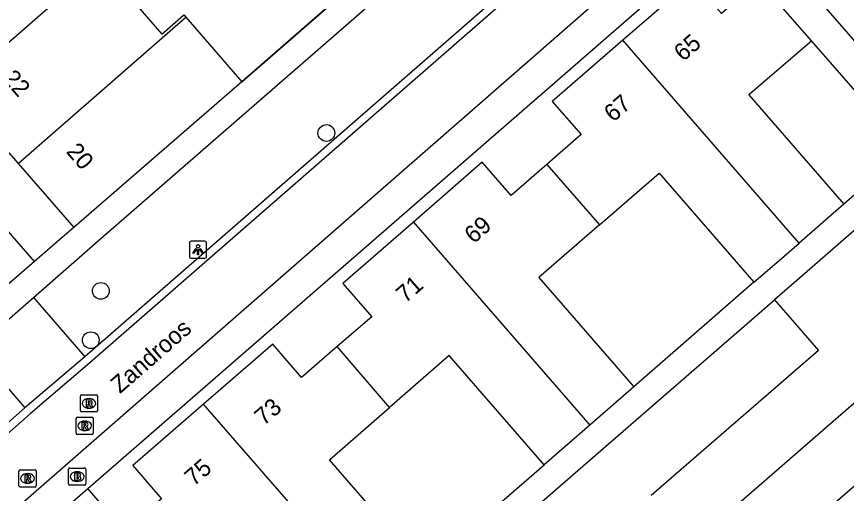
# Model space of a CAD drawing. Extents: x 155888 to 156864, y 383882 to 384671.
# Drawn here: x 156372.4 to 156420.82, y 384091.34 to 384119.15 of the extents above; entities that cross this region are included whole.
import ezdxf

# ---------------------------------------------------------------- set-up
doc = ezdxf.new("R2010")
doc.units = 0
for name, color, linetype in [('IMGEO_Boom', 7, 'Continuous'), ('IMGEO_Brandkraan', 7, 'Continuous'), ('IMGEO_Lichtpunt', 7, 'Continuous'), ('IMGEO_Muur', 7, 'Continuous'), ('IMGEO_Openbare_ruimte_label', 7, 'Continuous'), ('IMGEO_Pand', 7, 'Continuous'), ('IMGEO_Pand_nummerreeks', 7, 'Continuous'), ('IMGEO_Rijbaan_lokaal_gesloten', 7, 'Continuous'), ('IMGEO_Rijbaan_lokaal_open', 7, 'Continuous'), ('IMGEO_Rioolput', 7, 'Continuous'), ('IMGEO_Voetpad_open', 7, 'Continuous')]:
    doc.layers.add(name, color=color, linetype=linetype)

msp = doc.modelspace()

# ---------------------------------------------------------------- linework, layer by layer
at = {"layer": 'IMGEO_Boom'}
for centre in [(156390.476, 384112.36), (156377.314, 384103.147), (156376.726, 384100.272)]:
    msp.add_circle(centre, 0.489, dxfattribs=at)
at = {"layer": 'IMGEO_Brandkraan'}
for p, q in [((156375.506, 384092.817), (156376.358, 384092.817)), ((156375.431, 384091.891), (156375.431, 384092.743)), ((156375.919, 384092.597), (156375.944, 384092.597)), ((156376.432, 384092.743), (156376.432, 384091.891)), ((156376.358, 384091.817), (156375.506, 384091.817)), ((156375.942, 384092.037), (156375.917, 384092.037))]:
    msp.add_line(p, q, dxfattribs=at)
for points in [[(156375.506, 384092.817), (156376.358, 384092.817)], [(156375.431, 384091.891), (156375.431, 384092.743)], [(156375.779, 384092.517), (156375.779, 384092.117), (156375.992, 384092.117)], [(156376.01, 384092.517), (156375.779, 384092.517)], [(156375.958, 384092.436), (156375.904, 384092.436), (156375.904, 384092.36)], [(156375.904, 384092.36), (156375.957, 384092.36)], [(156376.432, 384092.743), (156376.432, 384091.891)], [(156376.358, 384091.817), (156375.506, 384091.817)], [(156375.966, 384092.284), (156375.904, 384092.284), (156375.904, 384092.203)], [(156375.904, 384092.203), (156375.966, 384092.203)]]:
    msp.add_lwpolyline(points, dxfattribs=at)
for centre, radius, start, end in [((156375.508, 384092.741), 0.0765, 91.552, 178.448), ((156375.508, 384092.741), 0.0765, 91.552, 178.448), ((156376.356, 384092.741), 0.0765, 1.552, 88.448), ((156376.356, 384092.741), 0.0765, 1.552, 88.448), ((156375.959, 384092.398), 0.0379, 267.8285, 90.9355), ((156376.014, 384092.372), 0.145, 59.4692, 91.5367), ((156376.039, 384092.419), 0.0922, 285.5137, 58.1501), ((156376.044, 384092.227), 0.105, 301.3115, 78.989), ((156375.508, 384091.893), 0.0765, 181.552, 268.448), ((156375.508, 384091.893), 0.0765, 181.552, 268.448), ((156375.967, 384092.243), 0.0404, 269.8759, 90.5077), ((156375.998, 384092.368), 0.251, 268.6676, 293.5347), ((156376.356, 384091.893), 0.0765, 271.552, 358.448), ((156376.356, 384091.893), 0.0765, 271.552, 358.448)]:
    msp.add_arc(centre, radius, start, end, dxfattribs=at)
for centre, major_axis, ratio, start_param, end_param in [((156375.918, 384092.317), (-0.387, 0.002), 0.722429, 4.712389, 7.853982), ((156375.943, 384092.317), (-0.39, 0.002), 0.717154, 1.570796, 4.712389)]:
    msp.add_ellipse(centre, major_axis=major_axis, ratio=ratio, start_param=start_param, end_param=end_param, dxfattribs=at)
at = {"layer": 'IMGEO_Lichtpunt'}
for p, q in [((156382.488, 384105.953), (156382.488, 384105.146)), ((156382.488, 384105.953), (156382.488, 384105.146)), ((156383.39, 384106.048), (156382.582, 384106.048)), ((156383.39, 384106.048), (156382.582, 384106.048)), ((156383.484, 384105.146), (156383.484, 384105.953)), ((156383.484, 384105.146), (156383.484, 384105.953)), ((156382.582, 384105.052), (156383.39, 384105.052)), ((156382.582, 384105.052), (156383.39, 384105.052))]:
    msp.add_line(p, q, dxfattribs=at)
for points in [[(156382.862, 384105.617), (156382.901, 384105.589), (156382.713, 384105.327), (156382.675, 384105.354), (156382.862, 384105.617)], [(156382.964, 384105.569), (156383.011, 384105.569), (156383.011, 384105.247), (156382.964, 384105.247), (156382.964, 384105.569)], [(156383.074, 384105.589), (156383.112, 384105.616), (156383.299, 384105.354), (156383.26, 384105.326), (156383.074, 384105.589)]]:
    msp.add_lwpolyline(points, dxfattribs=at)
msp.add_circle((156382.987, 384105.751), 0.0994, dxfattribs=at)
for centre, start, end in [((156382.582, 384105.953), 90, 180), ((156382.582, 384105.953), 90, 180), ((156383.39, 384105.953), 0, 90), ((156383.39, 384105.953), 0, 90), ((156382.582, 384105.146), 180, 270), ((156382.582, 384105.146), 180, 270), ((156383.39, 384105.146), 270, 0), ((156383.39, 384105.146), 270, 360)]:
    msp.add_arc(centre, 0.0946, start, end, dxfattribs=at)
at = {"layer": 'IMGEO_Muur'}
msp.add_lwpolyline([(156385.535, 384115.352), (156402.026, 384129.701)], dxfattribs=at)
at = {"layer": 'IMGEO_Pand'}
for points in [[(156368.744, 384114.889), (156377.256, 384122.306)], [(156377.256, 384122.306), (156380.873, 384118.136), (156382.155, 384119.248), (156382.27, 384119.115)], [(156415.714, 384121.241), (156413.529, 384119.333), (156411.814, 384121.284), (156407.776, 384117.782)], [(156415.714, 384121.241), (156418.78, 384117.712)], [(156372.481, 384110.588), (156382.27, 384119.115)], [(156382.27, 384119.115), (156385.535, 384115.352)], [(156407.776, 384117.782), (156403.652, 384114.207), (156405.34, 384112.268), (156403.346, 384110.532)], [(156418.058, 384105.937), (156407.776, 384117.782)], [(156418.78, 384117.712), (156415.138, 384114.582), (156420.675, 384108.211)], [(156385.535, 384115.352), (156375.732, 384106.848)], [(156368.744, 384114.889), (156372.345, 384110.746), (156372.481, 384110.588)], [(156372.481, 384110.588), (156375.732, 384106.848)], [(156403.346, 384110.532), (156401.26, 384108.716), (156399.575, 384110.654), (156395.553, 384107.151)], [(156403.346, 384110.532), (156406.419, 384107.003)], [(156406.419, 384107.003), (156409.89, 384110.02), (156415.428, 384103.65)], [(156420.675, 384108.211), (156418.058, 384105.937)], [(156395.553, 384107.151), (156391.441, 384103.579), (156393.122, 384101.629), (156391.114, 384099.898)], [(156395.553, 384107.151), (156405.85, 384095.325)], [(156406.419, 384107.003), (156402.879, 384103.926), (156408.416, 384097.555)], [(156421.707, 384107.041), (156417.933, 384103.761), (156416.623, 384102.623)], [(156415.428, 384103.65), (156416.901, 384104.931), (156418.058, 384105.937)], [(156411.857, 384088.428), (156430.319, 384104.469)], [(156416.623, 384102.623), (156419.186, 384099.674), (156409.439, 384091.205)], [(156414.263, 384085.664), (156423.997, 384094.123), (156426.56, 384091.174), (156427.869, 384092.312), (156431.643, 384095.592), (156429.081, 384098.541), (156432.716, 384101.7)], [(156391.114, 384099.898), (156389.026, 384098.098), (156387.343, 384100.039), (156383.31, 384096.544)], [(156394.168, 384096.354), (156391.114, 384099.898)], [(156403.184, 384093.007), (156397.646, 384099.377), (156394.168, 384096.354)], [(156408.416, 384097.555), (156405.85, 384095.325)], [(156383.31, 384096.544), (156379.178, 384092.963), (156380.862, 384091.014), (156378.694, 384089.126)], [(156393.624, 384084.696), (156383.31, 384096.544)], [(156396.188, 384086.925), (156390.65, 384093.296), (156394.168, 384096.354)], [(156405.85, 384095.325), (156403.184, 384093.007)]]:
    msp.add_lwpolyline(points, dxfattribs=at)
at = {"layer": 'IMGEO_Rijbaan_lokaal_gesloten'}
for points in [[(156424.267, 384128.023), (156420.432, 384132.447), (156418.135, 384135.097), (156376.676, 384098.955), (156373.188, 384095.976), (156370.811, 384093.901), (156368.728, 384092.09), (156365.252, 384089.08), (156333.957, 384061.613), (156326.458, 384055.98), (156326.022, 384055.616)], [(156327.105, 384050.098), (156331.018, 384054.386), (156412.184, 384125.247), (156412.191, 384125.253)]]:
    msp.add_lwpolyline(points, dxfattribs=at)
at = {"layer": 'IMGEO_Rijbaan_lokaal_open'}
for points in [[(156373.448, 384104.867), (156340.225, 384143.101)], [(156418.165, 384135.765), (156417.917, 384135.517), (156376.376, 384099.303)], [(156373.448, 384104.867), (156369.05, 384101.069)], [(156369.92, 384099.753), (156373.38, 384102.774)], [(156373.38, 384102.774), (156376.376, 384099.303)], [(156369.92, 384099.753), (156372.888, 384096.324)], [(156376.376, 384099.303), (156372.888, 384096.324)], [(156372.888, 384096.324), (156370.508, 384094.247), (156368.427, 384092.437)]]:
    msp.add_lwpolyline(points, dxfattribs=at)
at = {"layer": 'IMGEO_Rioolput'}
for p, q in [((156376.122, 384096.16), (156376.122, 384097.012)), ((156376.197, 384097.086), (156377.049, 384097.086)), ((156376.61, 384096.866), (156376.635, 384096.866)), ((156377.123, 384097.012), (156377.123, 384096.16)), ((156376.633, 384096.306), (156376.608, 384096.306)), ((156375.87, 384094.851), (156375.87, 384095.703)), ((156375.945, 384095.777), (156376.797, 384095.777)), ((156377.049, 384096.086), (156376.197, 384096.086)), ((156376.871, 384095.703), (156376.871, 384094.851)), ((156376.358, 384095.557), (156376.383, 384095.557)), ((156376.797, 384094.777), (156375.945, 384094.777)), ((156376.381, 384094.997), (156376.356, 384094.997)), ((156372.535, 384091.781), (156372.535, 384092.633)), ((156372.61, 384092.707), (156373.462, 384092.707)), ((156373.023, 384092.487), (156373.048, 384092.487)), ((156373.536, 384092.633), (156373.536, 384091.781)), ((156373.046, 384091.927), (156373.021, 384091.927)), ((156373.462, 384091.707), (156372.61, 384091.707))]:
    msp.add_line(p, q, dxfattribs=at)
for points in [[(156376.122, 384096.16), (156376.122, 384097.012)], [(156376.197, 384097.086), (156377.049, 384097.086)], [(156376.711, 384096.784), (156376.459, 384096.786), (156376.459, 384096.386)], [(156376.637, 384096.705), (156376.583, 384096.705), (156376.583, 384096.624)], [(156377.123, 384097.012), (156377.123, 384096.16)], [(156376.459, 384096.386), (156376.583, 384096.386), (156376.583, 384096.548), (156376.594, 384096.548)], [(156376.583, 384096.624), (156376.635, 384096.624)], [(156376.641, 384096.519), (156376.712, 384096.386), (156376.852, 384096.386), (156376.787, 384096.512)], [(156375.87, 384094.851), (156375.87, 384095.703)], [(156375.945, 384095.777), (156376.797, 384095.777)], [(156377.049, 384096.086), (156376.197, 384096.086)], [(156376.871, 384095.703), (156376.871, 384094.851)], [(156376.459, 384095.475), (156376.207, 384095.477), (156376.207, 384095.077)], [(156376.207, 384095.077), (156376.331, 384095.077), (156376.331, 384095.239), (156376.342, 384095.239)], [(156376.385, 384095.396), (156376.331, 384095.396), (156376.331, 384095.315)], [(156376.331, 384095.315), (156376.383, 384095.315)], [(156376.389, 384095.21), (156376.46, 384095.077), (156376.6, 384095.077), (156376.535, 384095.203)], [(156376.797, 384094.777), (156375.945, 384094.777)], [(156372.535, 384091.781), (156372.535, 384092.633)], [(156372.61, 384092.707), (156373.462, 384092.707)], [(156373.124, 384092.405), (156372.872, 384092.407), (156372.872, 384092.007)], [(156373.05, 384092.326), (156372.996, 384092.326), (156372.996, 384092.245)], [(156373.536, 384092.633), (156373.536, 384091.781)], [(156372.872, 384092.007), (156372.996, 384092.007), (156372.996, 384092.169), (156373.007, 384092.169)], [(156372.996, 384092.245), (156373.048, 384092.245)], [(156373.054, 384092.14), (156373.125, 384092.007), (156373.265, 384092.007), (156373.2, 384092.133)], [(156373.462, 384091.707), (156372.61, 384091.707)]]:
    msp.add_lwpolyline(points, dxfattribs=at)
for centre, radius, start, end in [((156376.199, 384097.01), 0.0765, 91.552, 178.448), ((156376.199, 384097.01), 0.0765, 91.552, 178.448), ((156376.643, 384096.609), 0.0964, 77.0061, 93.1865), ((156376.657, 384096.666), 0.0378, 276.6634, 79.6772), ((156376.71, 384096.674), 0.109, 350.3612, 89.416), ((156376.708, 384096.674), 0.112, 277.5842, 350.9817), ((156377.047, 384097.01), 0.0765, 1.552, 88.448), ((156377.047, 384097.01), 0.0765, 1.552, 88.448), ((156376.593, 384096.495), 0.0533, 26.0293, 88.6989), ((156376.619, 384096.813), 0.19, 274.7715, 282.9687), ((156376.692, 384096.459), 0.108, 29.5134, 73.7905), ((156375.947, 384095.701), 0.0765, 91.552, 178.448), ((156375.947, 384095.701), 0.0765, 91.552, 178.448), ((156376.199, 384096.162), 0.0765, 181.552, 268.448), ((156376.199, 384096.162), 0.0765, 181.552, 268.448), ((156376.795, 384095.701), 0.0765, 1.552, 88.448), ((156376.795, 384095.701), 0.0765, 1.552, 88.448), ((156377.047, 384096.162), 0.0765, 271.552, 358.448), ((156377.047, 384096.162), 0.0765, 271.552, 358.448), ((156376.341, 384095.186), 0.0533, 26.0293, 88.6989), ((156376.367, 384095.504), 0.19, 274.7715, 282.9687), ((156376.391, 384095.3), 0.0964, 77.0061, 93.1865), ((156376.405, 384095.357), 0.0378, 276.6634, 79.6772), ((156376.458, 384095.365), 0.109, 350.3612, 89.416), ((156376.456, 384095.365), 0.112, 277.5842, 350.9817), ((156376.44, 384095.15), 0.108, 29.5134, 73.7905), ((156375.947, 384094.853), 0.0765, 181.552, 268.448), ((156375.947, 384094.853), 0.0765, 181.552, 268.448), ((156376.795, 384094.853), 0.0765, 271.552, 358.448), ((156376.795, 384094.853), 0.0765, 271.552, 358.448), ((156372.612, 384092.631), 0.0765, 91.552, 178.448), ((156372.612, 384092.631), 0.0765, 91.552, 178.448), ((156373.056, 384092.23), 0.0964, 77.0061, 93.1865), ((156373.07, 384092.287), 0.0378, 276.6634, 79.6772), ((156373.123, 384092.295), 0.109, 350.3612, 89.416), ((156373.46, 384092.631), 0.0765, 1.552, 88.448), ((156373.46, 384092.631), 0.0765, 1.552, 88.448), ((156373.006, 384092.116), 0.0533, 26.0293, 88.6989), ((156373.032, 384092.434), 0.19, 274.7715, 282.9687), ((156373.121, 384092.295), 0.112, 277.5842, 350.9817), ((156373.105, 384092.08), 0.108, 29.5134, 73.7905), ((156372.612, 384091.783), 0.0765, 181.552, 268.448), ((156372.612, 384091.783), 0.0765, 181.552, 268.448), ((156373.46, 384091.783), 0.0765, 271.552, 358.448), ((156373.46, 384091.783), 0.0765, 271.552, 358.448)]:
    msp.add_arc(centre, radius, start, end, dxfattribs=at)
for centre, major_axis, ratio, start_param, end_param in [((156376.609, 384096.586), (-0.387, 0.002), 0.722429, 4.712389, 7.853982), ((156376.634, 384096.586), (-0.39, 0.002), 0.717154, 1.570796, 4.712389), ((156376.357, 384095.277), (-0.387, 0.002), 0.722429, 4.712389, 7.853982), ((156376.382, 384095.277), (-0.39, 0.002), 0.717154, 1.570796, 4.712389), ((156373.022, 384092.207), (-0.387, 0.002), 0.722429, 4.712389, 7.853982), ((156373.047, 384092.207), (-0.39, 0.002), 0.717154, 1.570796, 4.712389)]:
    msp.add_ellipse(centre, major_axis=major_axis, ratio=ratio, start_param=start_param, end_param=end_param, dxfattribs=at)
at = {"layer": 'IMGEO_Voetpad_open'}
for points in [[(156373.38, 384102.774), (156377.316, 384106.211), (156415.21, 384139.17)], [(156449.297, 384092.422), (156445.905, 384089.446), (156417.572, 384122.034), (156420.973, 384125.06)], [(156376.563, 384091.626), (156413.498, 384123.756)], [(156393.273, 384122.085), (156385.535, 384115.352)], [(156418.78, 384117.712), (156424.31, 384111.392)], [(156424.31, 384111.392), (156420.675, 384108.211)], [(156375.732, 384106.848), (156375.066, 384106.258), (156373.448, 384104.867)], [(156415.428, 384103.65), (156408.416, 384097.555)], [(156397.065, 384085.643), (156416.623, 384102.623)], [(156396.188, 384086.925), (156403.184, 384093.007)], [(156374.302, 384089.648), (156376.563, 384091.626)], [(156378.694, 384089.126), (156376.563, 384091.626)]]:
    msp.add_lwpolyline(points, dxfattribs=at)

# ---------------------------------------------------------------- texts
at = {"layer": 'IMGEO_Openbare_ruimte_label'}
msp.add_text('Zandroos', height=1, rotation=41.0674, dxfattribs=at).set_placement((156378.428, 384097.119))
at = {"layer": 'IMGEO_Pand_nummerreeks'}
for s, rotation, p in [('65', 40.9275, (156411.297, 384116.496)), ('22', 310.9923, (156371.541, 384115.514)), ('67', 40.9275, (156407.216, 384112.957)), ('20', 310.9923, (156375.245, 384111.252)), ('69', 41.0495, (156399.073, 384105.866)), ('71', 41.0495, (156395.09, 384102.399)), ('73', 40.913, (156386.825, 384095.25)), ('75', 40.913, (156382.742, 384091.712))]:
    msp.add_text(s, height=1, rotation=rotation, dxfattribs=at).set_placement(p)

doc.saveas('drawing.dxf')
